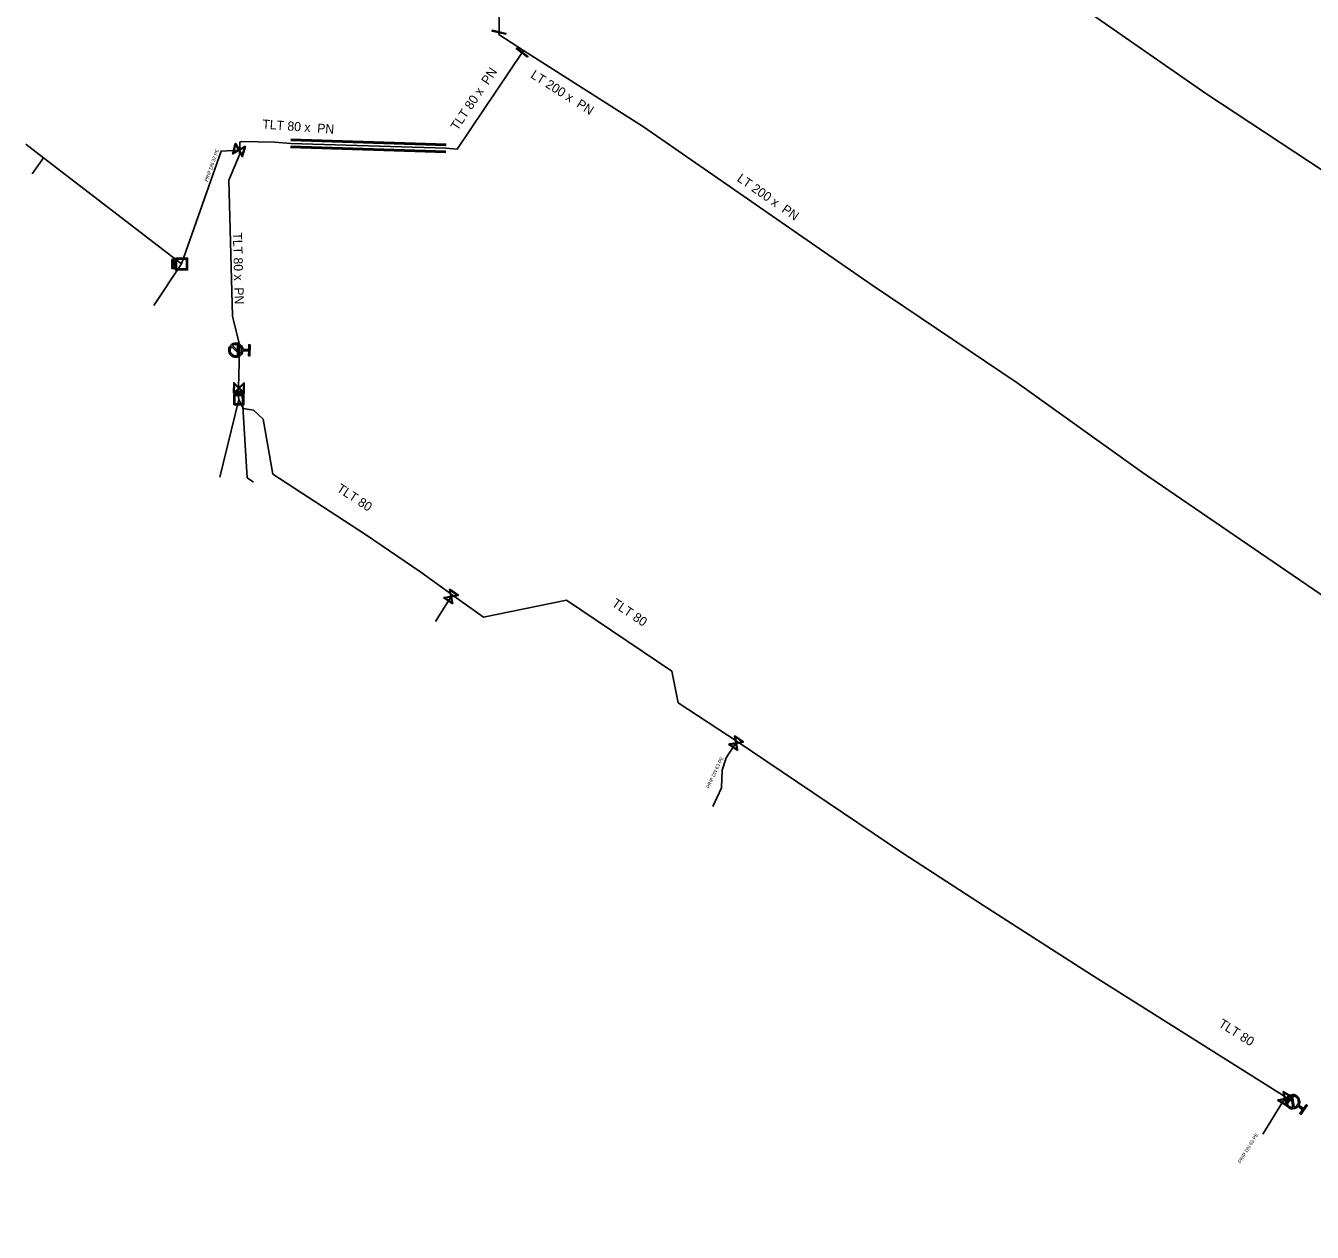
# Model space of a CAD drawing. Extents: x -643842 to -636370, y -1119190 to -1110210.
# Drawn here: x -641969.9 to -641786.8, y -1115734.9 to -1115563.3 of the extents above; entities that cross this region are included whole.
import ezdxf

# ---------------------------------------------------------------- set-up
doc = ezdxf.new("R2010")
doc.units = 0
for name, color, linetype in [('22', 7, 'Continuous'), ('Default', 7, 'Continuous'), ('Level 16', 7, 'Continuous'), ('Level 18', 7, 'Continuous'), ('Level 20', 7, 'Continuous'), ('Level 21', 7, 'Continuous'), ('Level 23', 7, 'Continuous'), ('Level 29', 7, 'Continuous'), ('Level 30', 7, 'Continuous'), ('Level 33', 7, 'Continuous')]:
    doc.layers.add(name, color=color, linetype=linetype)

msp = doc.modelspace()

# ---------------------------------------------------------------- linework, layer by layer
at = {"layer": 'Default'}
for points in [[(-641949.15, -1115596.67), (-641949.15, -1115596.63), (-641949.14, -1115596.61), (-641949.14, -1115596.58), (-641949.12, -1115596.56), (-641949.11, -1115596.53), (-641949.08, -1115596.52), (-641949.05, -1115596.51), (-641949.02, -1115596.51), (-641948.97, -1115596.51), (-641948.93, -1115596.54), (-641948.89, -1115596.58), (-641948.89, -1115596.67)], [(-641949.15, -1115597.22), (-641949.15, -1115597.17), (-641949.14, -1115597.14), (-641949.12, -1115597.11), (-641949.1, -1115597.09), (-641949.07, -1115597.07), (-641949.03, -1115597.07), (-641948.98, -1115597.07), (-641948.95, -1115597.1), (-641948.92, -1115597.13), (-641948.91, -1115597.19), (-641948.9, -1115597.17), (-641948.89, -1115597.16), (-641948.87, -1115597.13), (-641948.83, -1115597.11)], [(-641949.15, -1115597.64), (-641949.15, -1115597.59), (-641949.14, -1115597.57), (-641949.14, -1115597.54), (-641949.12, -1115597.52), (-641949.11, -1115597.5), (-641949.08, -1115597.48), (-641949.06, -1115597.47), (-641949.02, -1115597.47), (-641948.97, -1115597.47), (-641948.93, -1115597.51), (-641948.89, -1115597.54), (-641948.89, -1115597.63)], [(-641948.94, -1115596.67), (-641948.94, -1115596.61), (-641948.96, -1115596.59), (-641948.98, -1115596.57), (-641949.02, -1115596.57), (-641949.05, -1115596.57), (-641949.07, -1115596.58), (-641949.09, -1115596.59), (-641949.09, -1115596.62), (-641949.1, -1115596.63), (-641949.1, -1115596.67)], [(-641948.96, -1115597.24), (-641948.96, -1115597.2), (-641948.97, -1115597.17), (-641948.97, -1115597.15), (-641948.99, -1115597.14), (-641949.01, -1115597.13), (-641949.03, -1115597.13), (-641949.06, -1115597.13), (-641949.08, -1115597.15), (-641949.1, -1115597.17), (-641949.1, -1115597.22)], [(-641948.94, -1115597.63), (-641948.94, -1115597.58), (-641948.96, -1115597.55), (-641948.98, -1115597.53), (-641949.02, -1115597.53), (-641949.05, -1115597.53), (-641949.07, -1115597.54), (-641949.09, -1115597.56), (-641949.09, -1115597.58), (-641949.1, -1115597.59), (-641949.1, -1115597.63)], [(-641948.81, -1115597.16), (-641948.85, -1115597.19), (-641948.87, -1115597.2), (-641948.89, -1115597.22), (-641948.9, -1115597.23), (-641948.9, -1115597.25), (-641948.91, -1115597.26), (-641948.91, -1115597.27), (-641948.91, -1115597.29)], [(-641939.02, -1115609.54), (-641939.06, -1115609.9), (-641939.32, -1115610.15), (-641939.61, -1115610.44), (-641940.03, -1115610.44), (-641940.44, -1115610.44), (-641940.73, -1115610.14), (-641941.02, -1115609.85), (-641941.02, -1115609.43), (-641941.02, -1115609.02), (-641940.72, -1115608.73), (-641940.43, -1115608.44), (-641940.01, -1115608.44), (-641939.6, -1115608.44), (-641939.31, -1115608.74), (-641939.05, -1115609), (-641939.02, -1115609.36)], [(-641939.39, -1115609.95), (-641939.21, -1115609.74), (-641939.21, -1115609.44), (-641939.2, -1115609.11), (-641939.44, -1115608.87), (-641939.67, -1115608.63), (-641940.01, -1115608.63), (-641940.3, -1115608.62), (-641940.52, -1115608.8)], [(-641940.65, -1115608.93), (-641940.83, -1115609.14), (-641940.83, -1115609.43), (-641940.83, -1115609.77), (-641940.6, -1115610.01), (-641940.36, -1115610.25), (-641940.02, -1115610.25), (-641939.74, -1115610.25), (-641939.52, -1115610.08)], [(-641939.99, -1115615.32), (-641939.95, -1115615.32), (-641939.93, -1115615.33), (-641939.91, -1115615.33), (-641939.89, -1115615.35), (-641939.87, -1115615.36), (-641939.86, -1115615.38), (-641939.85, -1115615.4), (-641939.85, -1115615.43), (-641939.85, -1115615.48), (-641939.88, -1115615.51), (-641939.91, -1115615.54), (-641939.98, -1115615.54)], [(-641939.98, -1115615.5), (-641939.94, -1115615.5), (-641939.92, -1115615.48), (-641939.9, -1115615.46), (-641939.9, -1115615.43), (-641939.9, -1115615.41), (-641939.91, -1115615.39), (-641939.92, -1115615.38), (-641939.94, -1115615.37), (-641939.95, -1115615.37), (-641939.99, -1115615.37)], [(-641939.6, -1115615.61), (-641939.62, -1115615.58), (-641939.63, -1115615.56), (-641939.64, -1115615.54), (-641939.65, -1115615.54), (-641939.66, -1115615.53), (-641939.68, -1115615.53), (-641939.68, -1115615.52), (-641939.7, -1115615.52)], [(-641939.66, -1115615.48), (-641939.62, -1115615.48), (-641939.6, -1115615.48), (-641939.59, -1115615.47), (-641939.58, -1115615.46), (-641939.57, -1115615.44), (-641939.57, -1115615.42), (-641939.57, -1115615.4), (-641939.59, -1115615.38), (-641939.6, -1115615.37), (-641939.64, -1115615.37)], [(-641939.65, -1115615.32), (-641939.6, -1115615.32), (-641939.57, -1115615.33), (-641939.55, -1115615.34), (-641939.53, -1115615.37), (-641939.52, -1115615.39), (-641939.52, -1115615.42), (-641939.52, -1115615.46), (-641939.54, -1115615.49), (-641939.57, -1115615.51), (-641939.62, -1115615.52), (-641939.6, -1115615.53), (-641939.59, -1115615.54), (-641939.57, -1115615.56), (-641939.55, -1115615.59)], [(-641939.19, -1115615.33), (-641939.15, -1115615.33), (-641939.13, -1115615.33), (-641939.11, -1115615.33), (-641939.09, -1115615.35), (-641939.07, -1115615.36), (-641939.06, -1115615.38), (-641939.05, -1115615.4), (-641939.05, -1115615.43), (-641939.05, -1115615.48), (-641939.08, -1115615.51), (-641939.11, -1115615.54), (-641939.18, -1115615.54)], [(-641939.18, -1115615.5), (-641939.14, -1115615.5), (-641939.12, -1115615.48), (-641939.1, -1115615.46), (-641939.1, -1115615.43), (-641939.1, -1115615.41), (-641939.11, -1115615.39), (-641939.12, -1115615.38), (-641939.14, -1115615.37), (-641939.15, -1115615.37), (-641939.18, -1115615.37)], [(-641788.89, -1115717.03), (-641789.12, -1115717.3), (-641789.48, -1115717.36), (-641789.89, -1115717.42), (-641790.23, -1115717.18), (-641790.56, -1115716.94), (-641790.63, -1115716.53), (-641790.69, -1115716.12), (-641790.45, -1115715.78), (-641790.21, -1115715.45), (-641789.8, -1115715.38), (-641789.39, -1115715.32), (-641789.06, -1115715.56), (-641788.72, -1115715.8), (-641788.65, -1115716.21), (-641788.59, -1115716.57), (-641788.78, -1115716.88)], [(-641789.86, -1115715.59), (-641790.13, -1115715.66), (-641790.3, -1115715.89), (-641790.49, -1115716.17), (-641790.44, -1115716.5), (-641790.39, -1115716.83), (-641790.11, -1115717.03), (-641789.88, -1115717.2), (-641789.6, -1115717.18)], [(-641789.42, -1115717.15), (-641789.15, -1115717.08), (-641788.98, -1115716.84), (-641788.78, -1115716.57), (-641788.83, -1115716.24), (-641788.89, -1115715.91), (-641789.16, -1115715.71), (-641789.4, -1115715.54), (-641789.68, -1115715.56)]]:
    msp.add_open_spline(points, degree=3, dxfattribs=at)
at = {"layer": 'Level 16'}
for points in [[(-641901.62, -1115564.5), (-641903.56, -1115564.04), (-641903.53, -1115563.92), (-641901.59, -1115564.38), (-641901.62, -1115564.5)], [(-641898.54, -1115567.74), (-641900.14, -1115566.54), (-641900.06, -1115566.44), (-641898.47, -1115567.64), (-641898.54, -1115567.74)], [(-641938.66, -1115580.45), (-641939.07, -1115581.9), (-641939.14, -1115581.88), (-641939.19, -1115581.76), (-641939.61, -1115581.03), (-641940.45, -1115581.51), (-641940.52, -1115581.49), (-641940.11, -1115580.04), (-641940.04, -1115580.06), (-641939.57, -1115580.91), (-641938.84, -1115580.5), (-641938.73, -1115580.43), (-641938.66, -1115580.45)], [(-641940.38, -1115581.37), (-641939.65, -1115580.95), (-641940.06, -1115580.22), (-641940.38, -1115581.37)], [(-641938.8, -1115580.58), (-641939.53, -1115580.99), (-641939.12, -1115581.72), (-641938.8, -1115580.58)], [(-641939.69, -1115608.4), (-641939.69, -1115610.4), (-641939.81, -1115610.4), (-641939.81, -1115608.4), (-641939.69, -1115608.4)], [(-641938.83, -1115614.09), (-641938.85, -1115615.59), (-641938.91, -1115615.59), (-641939, -1115615.49), (-641939.59, -1115614.89), (-641940.28, -1115615.58), (-641940.35, -1115615.57), (-641940.33, -1115614.07), (-641940.27, -1115614.08), (-641939.59, -1115614.77), (-641938.99, -1115614.18), (-641938.9, -1115614.09), (-641938.83, -1115614.09)], [(-641940.25, -1115615.42), (-641939.65, -1115614.83), (-641940.24, -1115614.23), (-641940.25, -1115615.42)], [(-641938.93, -1115614.25), (-641939.53, -1115614.83), (-641938.94, -1115615.43), (-641938.93, -1115614.25)], [(-641909.2, -1115645.53), (-641910.44, -1115644.69), (-641910.4, -1115644.63), (-641910.28, -1115644.61), (-641909.45, -1115644.46), (-641909.64, -1115643.5), (-641909.6, -1115643.45), (-641908.36, -1115644.29), (-641908.4, -1115644.35), (-641909.35, -1115644.53), (-641909.19, -1115645.35), (-641909.16, -1115645.48), (-641909.2, -1115645.53)], [(-641909.28, -1115645.37), (-641909.44, -1115644.54), (-641910.26, -1115644.7), (-641909.28, -1115645.37)], [(-641909.53, -1115643.61), (-641909.37, -1115644.44), (-641908.54, -1115644.28), (-641909.53, -1115643.61)], [(-641868.66, -1115666.41), (-641869.89, -1115665.54), (-641869.85, -1115665.48), (-641869.72, -1115665.47), (-641868.89, -1115665.32), (-641869.06, -1115664.37), (-641869.02, -1115664.31), (-641867.79, -1115665.18), (-641867.83, -1115665.24), (-641868.79, -1115665.4), (-641868.65, -1115666.22), (-641868.62, -1115666.35), (-641868.66, -1115666.41)], [(-641868.74, -1115666.24), (-641868.88, -1115665.41), (-641869.7, -1115665.55), (-641868.74, -1115666.24)], [(-641868.95, -1115664.48), (-641868.81, -1115665.31), (-641867.98, -1115665.17), (-641868.95, -1115664.48)], [(-641790.49, -1115716.97), (-641791.76, -1115716.18), (-641791.73, -1115716.13), (-641791.6, -1115716.1), (-641790.78, -1115715.91), (-641791.01, -1115714.96), (-641790.97, -1115714.91), (-641789.7, -1115715.7), (-641789.73, -1115715.75), (-641790.68, -1115715.97), (-641790.49, -1115716.79), (-641790.45, -1115716.92), (-641790.49, -1115716.97)], [(-641790.57, -1115716.81), (-641790.76, -1115715.99), (-641791.58, -1115716.19), (-641790.57, -1115716.81)], [(-641790.89, -1115715.07), (-641790.7, -1115715.89), (-641789.88, -1115715.69), (-641790.89, -1115715.07)], [(-641790.51, -1115716.68), (-641789.69, -1115715.42), (-641789.61, -1115715.48), (-641790.43, -1115716.73), (-641790.51, -1115716.68)]]:
    msp.add_lwpolyline(points, dxfattribs=at)
at = {"layer": 'Level 18'}
for points in [[(-641948.72, -1115596.84), (-641949.15, -1115596.84), (-641949.15, -1115596.67)], [(-641948.72, -1115596.98), (-641949.15, -1115596.98), (-641949.15, -1115596.92), (-641948.72, -1115596.92), (-641948.72, -1115596.98)], [(-641948.72, -1115597.41), (-641949.15, -1115597.41), (-641949.15, -1115597.22)], [(-641948.72, -1115597.8), (-641949.15, -1115597.8), (-641949.15, -1115597.64)], [(-641949.1, -1115596.67), (-641949.1, -1115596.78), (-641948.94, -1115596.78)], [(-641949.1, -1115597.22), (-641949.1, -1115597.36), (-641948.96, -1115597.36)], [(-641949.1, -1115597.63), (-641949.1, -1115597.74), (-641948.94, -1115597.74)], [(-641948.96, -1115597.36), (-641948.96, -1115597.24)], [(-641948.94, -1115596.78), (-641948.94, -1115596.67)], [(-641948.94, -1115597.74), (-641948.94, -1115597.63)], [(-641948.91, -1115597.29), (-641948.91, -1115597.36), (-641948.72, -1115597.36), (-641948.72, -1115597.41)], [(-641948.89, -1115596.67), (-641948.89, -1115596.78), (-641948.72, -1115596.78), (-641948.72, -1115596.84)], [(-641948.89, -1115597.63), (-641948.89, -1115597.74), (-641948.72, -1115597.74), (-641948.72, -1115597.8)], [(-641948.83, -1115597.11), (-641948.72, -1115597.04), (-641948.72, -1115597.11), (-641948.81, -1115597.16)], [(-641948.64, -1115596.33), (-641946.9, -1115596.33), (-641946.9, -1115598.03), (-641948.64, -1115598.03), (-641948.64, -1115596.33)], [(-641948.49, -1115597.88), (-641947.05, -1115597.88), (-641947.05, -1115596.48), (-641948.49, -1115596.48), (-641948.49, -1115597.88)], [(-641938.9, -1115615.75), (-641938.9, -1115617.2), (-641940.32, -1115617.2), (-641940.32, -1115615.75), (-641938.9, -1115615.75)], [(-641940.2, -1115615.87), (-641940.2, -1115617.08), (-641939.02, -1115617.08), (-641939.02, -1115615.87), (-641940.2, -1115615.87)], [(-641940.12, -1115615.68), (-641940.12, -1115615.32), (-641939.99, -1115615.32)], [(-641939.98, -1115615.54), (-641940.08, -1115615.54), (-641940.08, -1115615.68), (-641940.12, -1115615.68)], [(-641939.99, -1115615.37), (-641940.08, -1115615.37), (-641940.08, -1115615.5)], [(-641940.08, -1115615.5), (-641939.98, -1115615.5)], [(-641939.8, -1115615.68), (-641939.8, -1115615.32), (-641939.65, -1115615.32)], [(-641939.7, -1115615.52), (-641939.76, -1115615.52), (-641939.76, -1115615.68), (-641939.8, -1115615.68)], [(-641939.64, -1115615.37), (-641939.76, -1115615.37), (-641939.76, -1115615.48)], [(-641939.76, -1115615.48), (-641939.66, -1115615.48)], [(-641939.55, -1115615.59), (-641939.49, -1115615.68), (-641939.55, -1115615.68), (-641939.6, -1115615.61)], [(-641939.44, -1115615.69), (-641939.44, -1115615.33), (-641939.39, -1115615.33), (-641939.39, -1115615.69), (-641939.44, -1115615.69)], [(-641939.32, -1115615.69), (-641939.32, -1115615.33), (-641939.19, -1115615.33)], [(-641939.18, -1115615.54), (-641939.28, -1115615.54), (-641939.28, -1115615.69), (-641939.32, -1115615.69)], [(-641939.18, -1115615.37), (-641939.28, -1115615.37), (-641939.28, -1115615.5)], [(-641939.28, -1115615.5), (-641939.18, -1115615.5)]]:
    msp.add_lwpolyline(points, dxfattribs=at)
at = {"layer": 'Level 21'}
for points in [[(-641871.27, -1115465.76), (-641871.29, -1115466.89), (-641871.86, -1115491.42), (-641872.29, -1115517.56), (-641871.83, -1115524.02), (-641871.88, -1115526.43), (-641870.59, -1115527.26), (-641853.18, -1115538.38), (-641851.35, -1115539.55), (-641848.82, -1115541.18), (-641832.86, -1115551.46), (-641801.98, -1115572.94), (-641783.08, -1115585.41), (-641775.63, -1115590.24)], [(-641902.42, -1115523.83), (-641902.34, -1115529.1), (-641902.24, -1115536.25), (-641902.34, -1115541.1), (-641902.54, -1115552.54), (-641902.58, -1115564.21), (-641902.6, -1115564.53)], [(-641902.6, -1115564.53), (-641899.1, -1115566.8), (-641882.01, -1115577.67), (-641849.47, -1115600.21), (-641828.83, -1115614.09), (-641810.99, -1115626.84), (-641774.58, -1115651.76), (-641660.08, -1115734.95)], [(-641899.1, -1115566.8), (-641899.31, -1115567.09), (-641908.52, -1115580.82), (-641910.14, -1115580.72), (-641932.22, -1115580.02), (-641934.53, -1115579.87), (-641939.19, -1115579.75)], [(-641939.19, -1115579.75), (-641939.46, -1115579.83), (-641939.45, -1115580.97), (-641939.51, -1115581.64), (-641941.05, -1115585.24), (-641940.52, -1115604.62), (-641939.48, -1115608.87), (-641939.5, -1115609.43), (-641939.67, -1115614.77), (-641939.7, -1115615.8), (-641939.61, -1115616.47)], [(-641789.64, -1115716.37), (-641790.06, -1115716.08), (-641790.6, -1115715.73), (-641818.28, -1115698.32), (-641833.49, -1115688.54), (-641845.11, -1115681.03), (-641868.67, -1115665.12), (-641877.09, -1115659.6), (-641878.01, -1115655.1), (-641892.98, -1115645.02), (-641904.79, -1115647.41), (-641909.23, -1115644.24), (-641913.71, -1115641.04), (-641921.6, -1115635.68), (-641934.77, -1115627.07), (-641936.14, -1115619.26), (-641937.54, -1115617.99), (-641939.01, -1115617.72), (-641939.61, -1115616.47)]]:
    msp.add_lwpolyline(points, dxfattribs=at)
at = {"layer": 'Level 23'}
for points in [[(-641947.77, -1115597.18), (-641967.43, -1115582.06), (-641969.94, -1115580.14)], [(-641939.45, -1115580.97), (-641939.59, -1115580.97), (-641942.13, -1115581.13), (-641947.77, -1115597.18)], [(-641967.43, -1115582.06), (-641969.01, -1115584.33)], [(-641947.77, -1115597.18), (-641951.69, -1115603.11)], [(-641939.5, -1115609.43), (-641939.75, -1115609.4), (-641940.02, -1115609.44)], [(-641939.67, -1115614.77), (-641939.65, -1115614.72), (-641939.59, -1115614.83), (-641939.2, -1115615.14), (-641938.4, -1115627.59), (-641937.53, -1115628.2)], [(-641939.61, -1115616.47), (-641942.3, -1115627.51)], [(-641909.23, -1115644.24), (-641909.4, -1115644.49), (-641911.63, -1115648.05)], [(-641868.67, -1115665.12), (-641868.84, -1115665.36), (-641869.1, -1115665.71), (-641870.24, -1115667.43), (-641870.84, -1115669.2), (-641870.94, -1115671.72), (-641872.17, -1115674.37)], [(-641790.6, -1115715.73), (-641790.73, -1115715.94), (-641791.09, -1115716.44), (-641793.89, -1115720.99)]]:
    msp.add_lwpolyline(points, dxfattribs=at)
at = {"layer": 'Level 29'}
for points in [[(-641910.16, -1115581.32), (-641932.24, -1115580.62)], [(-641932.23, -1115580.42), (-641910.15, -1115581.12)], [(-641910.13, -1115580.32), (-641932.21, -1115579.62)], [(-641932.2, -1115579.42), (-641910.12, -1115580.12)]]:
    msp.add_lwpolyline(points, dxfattribs=at)
at = {"layer": 'Level 30'}
for points in [[(-641910.16, -1115581.22), (-641932.24, -1115580.52)], [(-641910.12, -1115580.22), (-641932.2, -1115579.52)]]:
    msp.add_lwpolyline(points, dxfattribs=at)
at = {"layer": 'Level 33'}
for points in [[(-641939.52, -1115610.08), (-641940.65, -1115608.93)], [(-641940.52, -1115608.8), (-641939.39, -1115609.95)], [(-641939.02, -1115609.36), (-641938.2, -1115609.36), (-641938.2, -1115608.67), (-641938.01, -1115608.68), (-641938.03, -1115610.24), (-641938.21, -1115610.24), (-641938.2, -1115609.55), (-641939.02, -1115609.54)], [(-641789.6, -1115717.18), (-641789.86, -1115715.59)], [(-641789.68, -1115715.56), (-641789.42, -1115717.15)], [(-641788.78, -1115716.88), (-641788.11, -1115717.36), (-641787.71, -1115716.8), (-641787.56, -1115716.91), (-641788.47, -1115718.17), (-641788.62, -1115718.07), (-641788.22, -1115717.51), (-641788.89, -1115717.03)]]:
    msp.add_lwpolyline(points, dxfattribs=at)

# ---------------------------------------------------------------- texts
at = {"layer": '22'}
for s, rotation, p in [('PRIP DN 32 PE', 70.6341, (-641944.03, -1115585.52)), ('PRIP DN 63 PE', 65.1016, (-641872.67, -1115671.85)), ('PRIP DN 63 PE', 58.3925, (-641797.04, -1115725.18))]:
    msp.add_text(s, height=0.5, rotation=rotation, dxfattribs=at).set_placement(p)
at = {"layer": 'Level 20'}
for s, rotation, p in [('TLT 80 x  PN ', 56.1283, (-641908.49, -1115578.29)), ('LT 200 x  PN ', 327.5479, (-641898.19, -1115570.59)), ('TLT 80 x  PN ', 355.838, (-641936.3, -1115577.91)), ('LT 200 x  PN ', 325.286, (-641868.82, -1115585.29)), ('TLT 80 x  PN ', 271.5665, (-641940.46, -1115592.7)), ('TLT 80', 326.825, (-641925.79, -1115629.44)), ('TLT 80', 326.0458, (-641886.63, -1115645.75)), ('TLT 80', 327.8312, (-641800.29, -1115705.6))]:
    msp.add_text(s, height=1.3, rotation=rotation, dxfattribs=at).set_placement(p)

doc.saveas('drawing.dxf')
